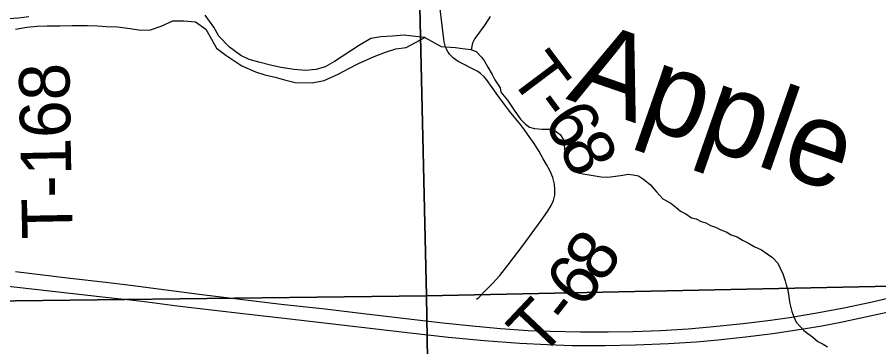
# Model space of a CAD drawing. Extents: x 1985906 to 2360102, y 891258 to 1222054.
# Drawn here: x 2133334 to 2138456, y 1019835 to 1021798 of the extents above; entities that cross this region are included whole.
import ezdxf

# ---------------------------------------------------------------- set-up
doc = ezdxf.new("R2010")
doc.units = 0
for name, color, linetype in [('GM_X_Minor_River', 7, 'Continuous'), ('GM_X_Minor_River_Text', 7, 'Continuous'), ('GM_X_Section', 7, 'Continuous'), ('GM_X_Township_Road', 7, 'Continuous'), ('GM_X_Township_Road_Text', 7, 'Continuous'), ('GM_X_US_Route', 7, 'Continuous')]:
    doc.layers.add(name, color=color, linetype=linetype)

msp = doc.modelspace()

# ---------------------------------------------------------------- linework, layer by layer
at = {"layer": 'GM_X_Minor_River'}
for points in [[(2133401.8, 1021799.1), (2133341.9, 1021792.6), (2133281.9, 1021788.2)], [(2133324.3, 1021726.4), (2133390.2, 1021738.9), (2133452.2, 1021743.4), (2133512.2, 1021745.9), (2133588.2, 1021746.4), (2133660.1, 1021749), (2133752.1, 1021747.7), (2133810.1, 1021746.1), (2133862.1, 1021742.5), (2133930.1, 1021741), (2134004.2, 1021729.5), (2134068.3, 1021720), (2134126.2, 1021722.4), (2134190.1, 1021744.9), (2134257.9, 1021775.5), (2134323.8, 1021776), (2134393.9, 1021770.5), (2134454.2, 1021726.9), (2134488.6, 1021667.1), (2134518.9, 1021613.3), (2134573.2, 1021571.6), (2134669.6, 1021508.3), (2134749.9, 1021472.8), (2134806, 1021455.2), (2134868.1, 1021439.7)], [(2135756.3, 1021676.7), (2135684.3, 1021684.1), (2135634.2, 1021689.8), (2135564.3, 1021685.2), (2135496.3, 1021680.7), (2135436.4, 1021670.2), (2135362.7, 1021627.6), (2135219.4, 1021534.4), (2135163.6, 1021502), (2135111.7, 1021485.6), (2135047.8, 1021481.1), (2134979.7, 1021486.6), (2134901.7, 1021498), (2134839.6, 1021511.6), (2134769.5, 1021529.1), (2134713.4, 1021546.7), (2134663.2, 1021570.3), (2134594.9, 1021619.8), (2134532.4, 1021685.5), (2134502.1, 1021737.3), (2134451.6, 1021809)], [(2136035, 1021603.5), (2136042.1, 1021645.4), (2136053.8, 1021669.6), (2136073.6, 1021693.9), (2136093.3, 1021722.3), (2136115, 1021752.7), (2136148.5, 1021801.2)], [(2134868.1, 1021439.7), (2134922.2, 1021424.1), (2134986.3, 1021408.5), (2135086.3, 1021407.3), (2135158.2, 1021419.9), (2135241.9, 1021458.5), (2135305.6, 1021493), (2135363.4, 1021521.5), (2135455.1, 1021564.3), (2135523, 1021588.8), (2135584.8, 1021609.3), (2135646.7, 1021617.8), (2135756.3, 1021676.7)], [(2135756.3, 1021676.7), (2135853.6, 1021622.8), (2135879.8, 1021621.2), (2135940, 1021618), (2135968.2, 1021612.3), (2135996.4, 1021608.7), (2136030.6, 1021605.1), (2136062.9, 1021593.5), (2136093.4, 1021559.8), (2136111.8, 1021536), (2136132.3, 1021500.2), (2136157, 1021456.4), (2136173.5, 1021424.5), (2136204.2, 1021376.8), (2136208.6, 1021350.8), (2136249.4, 1021303.2), (2136271.9, 1021267.4), (2136288.3, 1021243.5), (2136306.7, 1021217.7), (2136325.1, 1021189.9), (2136355.6, 1021160.2), (2136380, 1021142.5), (2136410.2, 1021134.9), (2136454.4, 1021131.4), (2136478.5, 1021131.8), (2136506.6, 1021130.1), (2136532.9, 1021120.5), (2136561.3, 1021098.8), (2136579.7, 1021070.9), (2136586.2, 1021036.9), (2136588.7, 1020996.8), (2136591, 1020972.8), (2136595.4, 1020940.8), (2136609.9, 1020908.9), (2136636.3, 1020883.2), (2136668.6, 1020871.6), (2136698.8, 1020865.9), (2136735.1, 1020858.4), (2136769.3, 1020852.8), (2136805.5, 1020847.3), (2136845.7, 1020845.8), (2136891.8, 1020850.5), (2136933.9, 1020857), (2136965.9, 1020863.5), (2136996.1, 1020859.9), (2137028.3, 1020852.3), (2137056.7, 1020832.6), (2137099.3, 1020799.1), (2137134, 1020757.4), (2137172.7, 1020715.8), (2137219.2, 1020690.4), (2137249.6, 1020666.7), (2137278, 1020643), (2137308.4, 1020627.4), (2137342.8, 1020603.8), (2137371, 1020596.1), (2137399.3, 1020580.5), (2137427.6, 1020572.8), (2137455.9, 1020557.1), (2137486.1, 1020547.5), (2137516.4, 1020531.9), (2137548.7, 1020520.3), (2137579.1, 1020502.6), (2137613.4, 1020489), (2137645.8, 1020469.4), (2137682.1, 1020451.8), (2137714.5, 1020432.2), (2137759, 1020412.8), (2137793.4, 1020389.2), (2137823.8, 1020367.5), (2137856.4, 1020333.8), (2137868.8, 1020307.9), (2137885.3, 1020270), (2137899.9, 1020228.1), (2137906.2, 1020204.1), (2137914.7, 1020172.2), (2137921.2, 1020134.1), (2137925.7, 1020100.1), (2137938.4, 1020046.1), (2137950.9, 1020014.2), (2137965.4, 1019982.3), (2137987.8, 1019958.5), (2138010.2, 1019932.8), (2138034.5, 1019915), (2138062.9, 1019895.3), (2138093.4, 1019865.7), (2138125.7, 1019850.1), (2138152, 1019834.4)]]:
    msp.add_lwpolyline(points, dxfattribs=at)
at = {"layer": 'GM_X_Section'}
for points in [[(2135642.2, 1025550.2), (2140905, 1025633), (2141004.5, 1020248.3), (2135768, 1020137.7)], [(2130421.3, 1025489.7), (2135642.2, 1025550.2), (2135768, 1020137.7), (2130549.1, 1020075.3)], [(2141004.5, 1020248.3), (2141007.1, 1020154.3), (2141073.8, 1014909.6), (2135850.9, 1014849.1), (2135768, 1020137.7)], [(2135768, 1020137.7), (2135850.9, 1014849.1), (2130647.9, 1014808.7), (2130549.1, 1020075.3)]]:
    msp.add_lwpolyline(points, close=True, dxfattribs=at)
at = {"layer": 'GM_X_Township_Road'}
msp.add_lwpolyline([(2136065.1, 1020118.9), (2136077.3, 1020129.5), (2136112.6, 1020163.5), (2136157.9, 1020210.9), (2136203.1, 1020260.1), (2136253.6, 1020323.7), (2136342.2, 1020440.9), (2136448.8, 1020586.5), (2136486.2, 1020641), (2136507.7, 1020676.3), (2136522, 1020706.5), (2136526.7, 1020721.6), (2136529.8, 1020738.8), (2136530.9, 1020771.1), (2136528.8, 1020804), (2136518.4, 1020843.6), (2136502.8, 1020881.1), (2136480.4, 1020921.4), (2136461.7, 1020955.1), (2136437.7, 1020998.3), (2136406.3, 1021045.3), (2136387.3, 1021073.8), (2136368.6, 1021101.8), (2136350.4, 1021126), (2136325.7, 1021158.8), (2136261.1, 1021237.5), (2136190.8, 1021332.3), (2136124.7, 1021426.1), (2136110.1, 1021442.8), (2136088.7, 1021463.1), (2136071.5, 1021474.6), (2136053.3, 1021485), (2136016.3, 1021502.7), (2135998.3, 1021511.5), (2135954.6, 1021534.8), (2135940.8, 1021543.8), (2135927.8, 1021553.6), (2135915.7, 1021564.6), (2135904.8, 1021576.7), (2135895.3, 1021590), (2135887.3, 1021604.2), (2135880.8, 1021619.2), (2135876.2, 1021634.8), (2135872.6, 1021650.8), (2135870.1, 1021667.1), (2135860.9, 1021748.7), (2135846.5, 1021862.7)], dxfattribs=at)
at = {"layer": 'GM_X_US_Route'}
for points in [[(2133323.6, 1020283.6), (2133404.9, 1020273.4), (2133470.1, 1020265.8), (2133649.3, 1020244.5), (2133861.2, 1020220.8), (2134007.6, 1020202.1), (2134430.6, 1020147.2), (2134739.9, 1020107.8), (2134902.8, 1020088.5), (2135033.3, 1020074.9), (2135163.7, 1020060.3), (2135408.1, 1020032), (2135864.2, 1019978.1), (2136060, 1019957), (2136207.1, 1019943.8), (2136370.9, 1019932.9), (2136502.1, 1019927.7), (2136682.6, 1019924.7), (2136846.7, 1019924), (2136994.3, 1019926.1), (2137158.4, 1019932.4), (2137322.2, 1019943), (2137453, 1019954), (2137649, 1019973.5), (2137812, 1019993.4), (2137925.6, 1020010.1), (2138087.7, 1020036.6), (2138249, 1020066.8), (2138409.6, 1020101.1), (2138601.1, 1020146.5)], [(2132875.5, 1020235.8), (2133096.3, 1020214.4), (2133144.8, 1020209.7), (2133226.2, 1020201.8), (2133839.9, 1020132.2), (2133893.6, 1020126.5), (2134040.3, 1020110.1), (2134105.6, 1020103), (2134284.5, 1020079.8), (2134691.9, 1020032.2), (2134920, 1020005.2), (2135262.3, 1019966.3), (2135669.5, 1019917.3), (2135897.7, 1019892.6), (2135919.8, 1019890.5)], [(2135919.8, 1019890.5), (2136109.9, 1019872.4), (2136322.5, 1019856.8), (2136486.1, 1019847.8), (2136633.6, 1019843.4), (2136830.2, 1019841.9), (2137010.5, 1019846.1), (2137207, 1019854.3), (2137370.5, 1019865.3), (2137501.1, 1019877.5), (2137664.2, 1019894.5), (2137826.9, 1019914.6), (2138021.5, 1019943.8), (2138118.3, 1019960.7), (2138231.1, 1019982.1), (2138423.5, 1020022.9), (2138551.7, 1020050.7)]]:
    msp.add_lwpolyline(points, dxfattribs=at)

# ---------------------------------------------------------------- texts
at = {"layer": 'GM_X_Minor_River_Text'}
msp.add_text('Apple', height=500.13, rotation=340.7629, dxfattribs=at).set_placement((2136591.8, 1021312.2))
at = {"layer": 'GM_X_Township_Road_Text'}
for s, rotation, p in [('T', 306.9266, (2136250.7, 1021446.2)), ('T-168', 91.1242, (2133663.1, 1020479.6)), ('-', 306.6022, (2136385, 1021267.5)), ('6', 303.0427, (2136455, 1021173.5)), ('8', 295.6495, (2136550, 1021028.7)), ('8', 54.16, (2136809.2, 1020204.7)), ('6', 53.6451, (2136697.9, 1020053.5)), ('T', 46.723, (2136442.8, 1019762.8)), ('-', 51.8658, (2136615.7, 1019948.5))]:
    msp.add_text(s, height=300, rotation=rotation, dxfattribs=at).set_placement(p)

doc.saveas('drawing.dxf')
